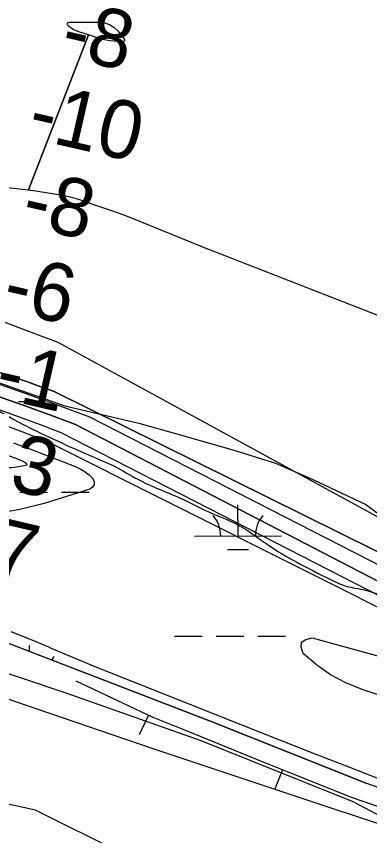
# Model space of a CAD drawing. Extents: x 3329297 to 3367176, y 649250 to 674653.
# Drawn here: x 3335392 to 3335799, y 668266 to 669209 of the extents above; entities that cross this region are included whole.
import ezdxf

# ---------------------------------------------------------------- set-up
doc = ezdxf.new("R2010")
doc.units = 0
for name, color, linetype in [('V-BORW-LINE', 7, 'Continuous'), ('V-RIVR-EDGE', 7, 'Continuous'), ('V-RIVR-RANG', 7, 'Continuous'), ('V-SITE-VEGE', 7, 'Continuous'), ('V-TOPO-DPTH', 7, 'Continuous'), ('V-TOPO-MAJR', 7, 'Continuous'), ('V-TOPO-MINR', 7, 'Continuous'), ('V-TOPO-SHOR', 7, 'Continuous'), ('V-TOPO-WATR', 7, 'Continuous'), ('V-WETL-SWMP', 7, 'Continuous')]:
    doc.layers.add(name, color=color, linetype=linetype)

msp = doc.modelspace()

# ---------------------------------------------------------------- linework, layer by layer
at = {"layer": 'V-BORW-LINE'}
for p, q in [((3335544.42, 668404.26), (3335533.81, 668381.62)), ((3335698.7, 668341.39), (3335689.41, 668318.17))]:
    msp.add_line(p, q, dxfattribs=at)
for points in [[(3333405.59, 668966.14), (3333625.98, 668906.03), (3333861.4, 668870.97), (3334101.83, 668795.84), (3334252.09, 668755.76), (3334382.32, 668740.74), (3334452.45, 668720.7), (3334632.77, 668650.58), (3334808.08, 668630.54), (3334943.32, 668585.46), (3335178.74, 668540.38), (3335298.95, 668480.27), (3335449.22, 668430.19), (3335604.5, 668375.09), (3335779.81, 668304.96), (3335960.13, 668209.79)], [(3335920.06, 668034.48), (3335724.71, 668134.66), (3335514.34, 668244.86), (3335414.16, 668294.95), (3335183.75, 668345.03), (3335008.44, 668405.14), (3334803.07, 668480.27), (3334707.9, 668510.33), (3334612.73, 668545.39), (3334392.34, 668595.48), (3334186.98, 668645.57), (3334021.68, 668685.64), (3333816.32, 668720.7), (3333716.14, 668735.73), (3333590.92, 668765.78), (3333410.6, 668800.84)], [(3335838.56, 668288.63), (3335779.29, 668309.15), (3335678.55, 668349.44), (3335589.9, 668385.71), (3335549.6, 668401.83), (3335461.05, 668443.34)]]:
    msp.add_lwpolyline(points, dxfattribs=at)
at = {"layer": 'V-RIVR-EDGE'}
msp.add_spline([(3333408.67, 669402.25), (3333456.19, 669390.71), (3333480.63, 669386.5), (3333498.44, 669381.9), (3333510.87, 669380.21), (3333522.05, 669375.21), (3333537.79, 669370.2), (3333569.28, 669364.32), (3333591.65, 669358.87), (3333623.12, 669349.68), (3333650.87, 669341.32), (3333676.14, 669332.97), (3333726.26, 669319.16), (3333778.85, 669302.04), (3333791.7, 669299.52), (3333813.65, 669293.25), (3333833.94, 669285.74), (3333853.81, 669277.4), (3333866.25, 669277.37), (3333927.54, 669258.57), (3333978.9, 669241.03), (3334054.7, 669220.12), (3334082.03, 669212.59), (3334104.4, 669205.9), (3334133.39, 669195.06), (3334212.08, 669169.99), (3334258.87, 669154.54), (3334287.45, 669144.94), (3334323.9, 669134.48), (3334362.83, 669121.12), (3334397.62, 669109.43), (3334435.3, 669094.83), (3334441.92, 669091.5), (3334451.86, 669089.82), (3334460.97, 669083.99), (3334464.7, 669082.74), (3334470.5, 669083.56), (3334476.3, 669080.22), (3334476.7, 669076.08), (3334486.64, 669072.74), (3334503.22, 669071.87), (3334523.51, 669067.26), (3334538.42, 669061.42), (3334550.43, 669055.17), (3334564.91, 669046.85), (3334575.68, 669042.68), (3334598.87, 669036.4), (3334626.22, 669030.95), (3334690.85, 669018.77), (3334721.1, 669015.79), (3334733.12, 669015.76), (3334745.12, 669011.17), (3334755.07, 669009.49), (3334769.57, 669008.62), (3334791.12, 669004.42), (3334799.82, 669004.4), (3334813.5, 669004.78), (3334832.55, 668999.76), (3334841.67, 668998.5), (3334844.56, 668994.76), (3334856.98, 668990.17), (3334864.01, 668983.93), (3334870.22, 668977.7), (3334876.83, 668970.23), (3334882.21, 668968.55), (3334894.64, 668965.62), (3334904.17, 668965.6), (3334918.26, 668964.32), (3334926.55, 668963.47), (3334936.07, 668958.47), (3334945.17, 668949.33), (3334956.75, 668941.01), (3334959.65, 668941.42), (3334971.67, 668941.39), (3334983.28, 668941.78), (3334993.22, 668938.85), (3335003.57, 668932.19), (3335011.43, 668925.13), (3335021.77, 668920.13), (3335034.2, 668915.95), (3335054.91, 668911.76), (3335056.98, 668908.85), (3335064.84, 668903.86), (3335073.54, 668900.11), (3335080.99, 668898.01), (3335087.62, 668898), (3335095.08, 668897.98), (3335097.56, 668895.07), (3335105.01, 668888.42), (3335114.11, 668882.18), (3335138.13, 668873), (3335159.66, 668864.25), (3335185.74, 668850.5), (3335195.24, 668838.88), (3335210.97, 668830.13), (3335229.2, 668825.53), (3335249.9, 668817.6), (3335252.37, 668811.38), (3335261.48, 668805.55), (3335272.65, 668798.48), (3335296.26, 668792.62), (3335327.31, 668778.45), (3335359.19, 668761.79), (3335399.34, 668739.72), (3335432.46, 668723.48), (3335466.41, 668708.06), (3335508.64, 668689.3), (3335535.54, 668674.31), (3335583.98, 668653.05), (3335614.62, 668638.06), (3335645.26, 668624.72), (3335682.09, 668600.59), (3335715.2, 668580.61), (3335752.45, 668561.45), (3335771.91, 668553.11), (3335793.87, 668548.5), (3335846.45, 668524.74), (3335870.88, 668514.74), (3335887.86, 668509.31), (3335894.89, 668501), (3335912.68, 668488.11), (3335927.57, 668478.12), (3335958.63, 668466.44), (3335986.78, 668452.69), (3336001.26, 668442.71), (3336018.65, 668434.38), (3336038.94, 668426.86), (3336117.18, 668387.3), (3336184.23, 668349), (3336223.14, 668326.52), (3336257.49, 668305.71), (3336289.35, 668284.49), (3336317.09, 668269.5), (3336332.82, 668261.59), (3336456.59, 668198.69), (3336509.16, 668170.79), (3336541.45, 668152.89), (3336585.74, 668129.99), (3336625.9, 668110.82), (3336652.81, 668097.9), (3336753.39, 668040.04), (3336798.08, 668013.82), (3336819.61, 668001.33), (3336844.03, 667986.76), (3336862.23, 667973.87), (3336893.68, 667952.24), (3336928.03, 667933.09), (3336960.32, 667914.77), (3336990.53, 667894.8), (3337029.42, 667867.76), (3337069.15, 667842.38), (3337101.03, 667829.45), (3337126.7, 667818.2), (3337166.01, 667790.33), (3337200.36, 667767.86), (3337228.49, 667747.49), (3337263.25, 667726.26), (3337288.91, 667709.2), (3337372.51, 667657.19), (3337387.81, 667642.64), (3337413.87, 667621.85), (3337448.63, 667598.56), (3337473.45, 667578.6), (3337509.02, 667550.74), (3337579.37, 667503.32), (3337621.15, 667469.64), (3337664.99, 667430.98), (3337708, 667391.09), (3337739.83, 667359.09), (3337772.91, 667327.1), (3337812.19, 667288.45), (3337827.07, 667271.42), (3337829.54, 667264.37), (3337842.77, 667251.49), (3337873.39, 667227.79), (3337886.2, 667214.9), (3337903.15, 667197.87), (3337949.44, 667144.7), (3337971.36, 667123.51), (3337996.16, 667096.5), (3338024.28, 667069.91), (3338047.02, 667044.57), (3338075.53, 667011.75), (3338104.88, 666976.86), (3338113.55, 666965.24), (3338176.78, 666889.65), (3338206.11, 666850.2), (3338224.29, 666825.28), (3338246.19, 666798.29), (3338263.54, 666774.2), (3338301.95, 666718.57), (3338311.86, 666704.45), (3338327.97, 666683.27), (3338335.39, 666667.92), (3338348.6, 666644.26), (3338362.65, 666627.23), (3338385.38, 666599.41), (3338404.38, 666574.49), (3338412.64, 666562.03), (3338414.69, 666551.25), (3338422.1, 666533), (3338443.14, 666493.98), (3338455.94, 666471.98), (3338475.36, 666449.55), (3338483.22, 666442.9), (3338498.1, 666425.04), (3338521.62, 666381.88), (3338562.49, 666317.53), (3338585.64, 666290.53), (3338600.49, 666260.65), (3338619.87, 666219.99), (3338640.91, 666179.73), (3338652.47, 666165.19), (3338660.72, 666148.59), (3338708.98, 666053.14), (3338735.4, 666007.49), (3338756.45, 665971.37), (3338777.09, 665937.33), (3338810.12, 665887.1), (3338828.67, 665846.43), (3338853.83, 665796.63), (3338873.62, 665751.82), (3338895.07, 665712.81), (3338903.73, 665692.06), (3338916.51, 665665.92), (3338933.84, 665635.2), (3338944.14, 665609.48), (3338956.5, 665578.78), (3338961.85, 665565.5), (3338976.72, 665543.08), (3338984.97, 665527.72), (3338995.29, 665511.12), (3339011.78, 665472.12), (3339026.62, 665438.92), (3339039.81, 665412.78), (3339047.62, 665382.91), (3339085.52, 665289.98), (3339099.52, 665253.88), (3339113.54, 665222.76), (3339126.31, 665192.47), (3339138.67, 665160.53), (3339164.2, 665092.49), (3339180.27, 665055.97), (3339203.74, 664990.84), (3339215.67, 664956.41), (3339231.28, 664897.51), (3339241.14, 664863.5), (3339253.89, 664825.75), (3339262.12, 664798.38), (3339275.29, 664761.87), (3339290.53, 664724.53), (3339306.2, 664692.16), (3339318.96, 664656.48), (3339324.3, 664636.57), (3339336.64, 664597.17), (3339352.32, 664567.7), (3339365.51, 664538.24), (3339372.09, 664519.57), (3339374.1, 664493.04), (3339373.24, 664478.95), (3339373.22, 664471.07), (3339377.31, 664449.92), (3339393.81, 664419.21), (3339410.31, 664384.77), (3339423.47, 664344.95), (3339458.49, 664257.4), (3339470, 664219.24), (3339470.38, 664207.22), (3339477.79, 664185.65), (3339481.06, 664164.92), (3339486.38, 664140.04), (3339490.07, 664124.28), (3339499.57, 664107.26), (3339512.74, 664069.92), (3339523.82, 664028.45), (3339527.48, 663998.18), (3339528.24, 663969.58), (3339525.71, 663951.76), (3339522.38, 663945.55), (3339521.12, 663939.34), (3339523.98, 663925.24), (3339554.12, 663875.01), (3339569.36, 663836.01), (3339574.25, 663803.67), (3339577.08, 663774.24), (3339586.92, 663730.69), (3339599.67, 663691.28), (3339610.34, 663646.91), (3339623.11, 663615.79), (3339630.52, 663595.88), (3339633.84, 663595.87), (3339642.96, 663599.16), (3339642.95, 663594.19), (3339646.2, 663565.99), (3339654.41, 663535.72), (3339664.28, 663503.78), (3339677.03, 663465.2), (3339691.86, 663427.03), (3339697.2, 663406.71), (3339697.16, 663392.2), (3339697.14, 663381.01), (3339704.95, 663354.46), (3339710.68, 663325.43), (3339723.84, 663284.37), (3339738.67, 663247.44), (3339746.07, 663222.55), (3339747.68, 663203.07), (3339746.39, 663183.59), (3339745.49, 663154.58), (3339745.01, 663130.54), (3339742.91, 663119.36), (3339739.57, 663107.34), (3339737.02, 663082.48), (3339735.31, 663062.18), (3339736.91, 663039.79), (3339742.24, 663016.57), (3339743.89, 663011.59), (3339748.03, 663011.58), (3339751.76, 663009.5), (3339753.81, 663002.44), (3339760.02, 662996.63), (3339761.25, 662990.82), (3339763.7, 662975.89), (3339763.23, 662954.76), (3339760.68, 662930.31), (3339757.77, 662927.83), (3339749.07, 662927.43), (3339743.27, 662927.45), (3339738.7, 662924.14), (3339734.95, 662917.94), (3339730.39, 662915.88), (3339727.48, 662912.15), (3339727.05, 662907.59), (3339732.42, 662900.12), (3339737.36, 662884.36), (3339741.88, 662869.42), (3339745.19, 662866.1), (3339748.09, 662867.34), (3339750.6, 662877.28), (3339752.68, 662878.93), (3339754.33, 662875.61), (3339755.55, 662867.73), (3339761.75, 662859.01), (3339764.21, 662850.72), (3339762.54, 662844.09), (3339761.66, 662822.12), (3339758.32, 662812.6), (3339756.63, 662801.83), (3339759.49, 662784), (3339757.41, 662779.44), (3339754.89, 662768.67), (3339755.28, 662757.07), (3339757.75, 662749.6), (3339761.87, 662739.64), (3339755.63, 662730.95), (3339746.46, 662711.08), (3339737.74, 662704.06), (3339732.76, 662703.24), (3339730.27, 662699.93), (3339733.56, 662689.56), (3339736.84, 662677.12), (3339737.24, 662668), (3339731.83, 662659.31), (3339726.4, 662644.4), (3339724.32, 662641.09), (3339729.69, 662633.2), (3339729.67, 662627.4), (3339727.18, 662625.33), (3339721.8, 662625.76), (3339721.77, 662615.4), (3339722.97, 662597.16), (3339722.88, 662560.68), (3339725.3, 662535.39), (3339725.27, 662520.47), (3339726.84, 662486.48), (3339724.3, 662463.27), (3339713.04, 662438.43), (3339703.87, 662416.9), (3339699.66, 662391.63), (3339692.89, 662333.2), (3339688.24, 662297.98), (3339687.35, 662274.36), (3339683.58, 662256.13), (3339676.08, 662239.99), (3339666.07, 662216.8), (3339659.8, 662192.78), (3339656.84, 662171.64), (3339654.66, 662126.06), (3339650.43, 662090.84), (3339644.54, 662058.52), (3339643.67, 662039.46), (3339638.22, 662015.43), (3339634.45, 661998.44), (3339628.58, 661971.93), (3339618.98, 661945.84), (3339616.46, 661933), (3339617.23, 661907.3), (3339619.63, 661874.97), (3339617.1, 661854.66), (3339612.93, 661845.55), (3339610.83, 661836.44), (3339609.99, 661829.81), (3339609.97, 661820.28), (3339609.94, 661810.74), (3339603.71, 661804.13), (3339600.8, 661799.58), (3339598.69, 661785.07), (3339594.93, 661775.55), (3339590.33, 661759.4), (3339588.63, 661741.16), (3339585.71, 661733.3), (3339580.72, 661727.51), (3339574.08, 661723.79), (3339572.82, 661715.92), (3339571.93, 661693.54), (3339563.96, 661655.01), (3339553.91, 661613.59), (3339540.55, 661574.66), (3339527.6, 661533.66), (3339508.45, 661497.23), (3339490.11, 661455.83), (3339486.77, 661446.72), (3339487.15, 661432.62), (3339486.27, 661412.32), (3339484.59, 661404.03), (3339476.69, 661391.62), (3339467.95, 661378.79), (3339452.99, 661365.15), (3339446.77, 661363.5), (3339440.97, 661363.1), (3339433.9, 661354.83), (3339423.52, 661346.15), (3339398.21, 661334.61), (3339381.19, 661326.78), (3339369.99, 661319.76), (3339357.51, 661305.28), (3339344.6, 661280.03), (3339332.97, 661269.7), (3339320.94, 661263.51), (3339313.89, 661263.11), (3339310.17, 661266.02), (3339308.11, 661271.83), (3339302.75, 661282.21), (3339298.61, 661286.36), (3339290.74, 661288.87), (3339284.94, 661288.88), (3339274.98, 661285.59), (3339261.28, 661273.19), (3339255.46, 661266.57), (3339248.82, 661265.76), (3339234.73, 661264.55), (3339224.36, 661264.16), (3339216.48, 661259.21), (3339211.9, 661252.17), (3339209.4, 661248.45), (3339211.04, 661240.57), (3339215.57, 661229.37), (3339215.52, 661208.23), (3339213.41, 661191.24), (3339208.83, 661185.04), (3339198.85, 661169.31), (3339190.95, 661161.87), (3339179.34, 661161.07), (3339154.49, 661165.69), (3339127.97, 661171.14), (3339111.41, 661176.16), (3339105.19, 661176.17), (3339096.89, 661174.12), (3339090.66, 661168.75), (3339085.66, 661157.16), (3339071.95, 661143.1), (3339054.92, 661129.88), (3339020.08, 661118.77), (3338993.53, 661110.13), (3338978.58, 661099.81), (3338965.29, 661086.16), (3338953.63, 661064.64), (3338937.4, 661038.98)], degree=3, dxfattribs=at)
at = {"layer": 'V-SITE-VEGE'}
for p, q in [((3335359.91, 668791.55), (3335447.88, 668760.67)), ((3335447.88, 668760.67), (3335533.32, 668740.7)), ((3335533.32, 668740.7), (3335572.69, 668729.51)), ((3335572.69, 668729.51), (3335641.58, 668710.19)), ((3335641.58, 668710.19), (3335690.83, 668694.88)), ((3335690.83, 668694.88), (3335733.58, 668675.76)), ((3335733.58, 668675.76), (3335794.84, 668646.89)), ((3335794.84, 668646.89), (3335810.33, 668635.6)), ((3335614.81, 668397.97), (3335326.72, 668508.62)), ((3335795.7, 668325.62), (3335614.81, 668397.97)), ((3335947.99, 668271.84), (3335795.7, 668325.62))]:
    msp.add_line(p, q, dxfattribs=at)
at = {"layer": 'V-TOPO-DPTH'}
for points in [[(3335406.32, 669009.44), (3335475.25, 669188.18), (3335464.22, 669191.72), (3335460.91, 669193), (3335457.73, 669194.51), (3335454.74, 669196.37), (3335451.88, 669198.47), (3335451.18, 669200), (3335451.11, 669201.3), (3335452, 669202.26), (3335453.52, 669202.98), (3335487.67, 669202.79), (3335493.79, 669201.92), (3335499.46, 669200.1), (3335504.45, 669196.86), (3335508.99, 669192.67), (3335516.38, 669183.72), (3335516.85, 669182.59)], [(3335516.85, 669182.59), (3335516.8, 669181.99), (3335516.61, 669181.38), (3335516.2, 669180.88), (3335515.73, 669180.5), (3335515.16, 669180.31), (3335514.52, 669180.24), (3335500.06, 669181.27), (3335497.95, 669181.5), (3335493.8, 669182.3), (3335491.76, 669182.88), (3335464.22, 669191.72), (3335460.91, 669193), (3335457.73, 669194.51), (3335454.74, 669196.37), (3335451.88, 669198.47), (3335451.18, 669200), (3335451.11, 669201.3), (3335452, 669202.26), (3335453.52, 669202.98), (3335487.67, 669202.79), (3335493.79, 669201.92), (3335499.46, 669200.1), (3335504.45, 669196.86), (3335508.99, 669192.67), (3335516.38, 669183.72), (3335516.85, 669182.59)], [(3335516.85, 669182.59), (3335516.8, 669181.99), (3335516.61, 669181.38), (3335516.2, 669180.88), (3335515.73, 669180.5), (3335515.16, 669180.31), (3335514.52, 669180.24), (3335500.06, 669181.27), (3335497.95, 669181.5), (3335493.8, 669182.3), (3335491.76, 669182.88), (3335478.61, 669187.1), (3335475.25, 669188.18), (3335406.32, 669009.44), (3335408.76, 669009.09)], [(3334833.98, 669093.47), (3334892.67, 669080.62), (3334951.78, 669069.86), (3335011.16, 669060.5), (3335304.54, 669019.62), (3335318.54, 669017.83), (3335332.56, 669016.28), (3335346.61, 669015.05), (3335360.68, 669014.05), (3335374.74, 669013.01), (3335388.78, 669011.69), (3335402.77, 669009.95), (3335406.32, 669009.44)], [(3335388.78, 669011.69), (3335402.77, 669009.95), (3335416.73, 669007.94), (3335443.06, 669003.74), (3335448.64, 669002.7), (3335454.18, 669001.48), (3335459.65, 668999.99), (3335465.07, 668998.31), (3335484.55, 668991.76), (3335499.63, 668986.51), (3335514.63, 668981.06), (3335529.51, 668975.32), (3335544.32, 668969.37), (3335552.24, 668966.1), (3335570.97, 668958.43), (3335589.73, 668950.83), (3335608.54, 668943.34), (3335627.38, 668935.92), (3335816.38, 668862.21)], [(3335408.76, 669009.09), (3335416.73, 669007.94), (3335443.06, 669003.74), (3335448.64, 669002.7), (3335454.18, 669001.48), (3335459.65, 668999.99), (3335465.07, 668998.31), (3335484.55, 668991.76), (3335499.63, 668986.51), (3335514.63, 668981.06), (3335529.51, 668975.32), (3335544.32, 668969.37), (3335552.24, 668966.1), (3335570.97, 668958.43), (3335589.73, 668950.83), (3335608.54, 668943.34), (3335627.38, 668935.92), (3335816.38, 668862.21)], [(3335988.52, 668465.51), (3335460.22, 668739.37), (3335429.52, 668750.72), (3335398.75, 668761.9), (3335367.89, 668772.81), (3335336.97, 668783.54), (3335266.6, 668807.62), (3335200.46, 668830.31), (3335134.35, 668853.07), (3335068.27, 668875.93), (3335002.21, 668898.86), (3334694.44, 669005.96)], [(3335969.71, 668512.48), (3335435.83, 668777.24), (3335420.37, 668782.81), (3335404.89, 668788.3), (3335389.36, 668793.66), (3335373.8, 668798.94), (3335358.24, 668804.21), (3335342.7, 668809.56), (3335327.21, 668815.02), (3335311.74, 668820.56), (3335052.57, 668914.45), (3334993.29, 668936.04), (3334934.05, 668957.77), (3334874.89, 668979.7), (3334815.79, 669001.77)], [(3334815.79, 669001.77), (3334874.89, 668979.7), (3334934.05, 668957.77), (3334993.29, 668936.04), (3335052.57, 668914.45), (3335311.74, 668820.56), (3335327.21, 668815.02), (3335342.7, 668809.56), (3335358.24, 668804.21), (3335373.8, 668798.94), (3335389.36, 668793.66), (3335404.89, 668788.3), (3335420.37, 668782.81), (3335435.83, 668777.24), (3335969.71, 668512.48)]]:
    msp.add_lwpolyline(points, dxfattribs=at)
at = {"layer": 'V-TOPO-MAJR'}
for points in [[(3335388.71, 668718.3), (3335398.27, 668714.71), (3335407.8, 668711.06), (3335460.97, 668690.42), (3335466.34, 668687.89), (3335471.39, 668684.9), (3335475.97, 668681.23), (3335480.24, 668677.11), (3335481.78, 668673.32), (3335481.94, 668669.91), (3335480.05, 668667.07), (3335476.79, 668664.6), (3335424.36, 668648.4), (3335396.29, 668641.38), (3335367.96, 668636.43)], [(3335959.19, 668377.6), (3335790.54, 668433.78), (3335771.87, 668441.47), (3335754.15, 668450.73), (3335737.87, 668462.32), (3335722.54, 668475.47), (3335720.28, 668482.74), (3335720.79, 668488.41), (3335725.45, 668491.68), (3335732.87, 668493.36), (3336010.96, 668416.9)]]:
    msp.add_lwpolyline(points, dxfattribs=at)
at = {"layer": 'V-TOPO-MINR'}
for points in [[(3335516.85, 669182.59), (3335516.8, 669181.99), (3335516.61, 669181.38), (3335516.2, 669180.88), (3335515.73, 669180.5), (3335515.16, 669180.31), (3335514.52, 669180.24), (3335500.06, 669181.27), (3335497.95, 669181.5), (3335493.8, 669182.3), (3335491.76, 669182.88), (3335464.22, 669191.72), (3335460.91, 669193), (3335457.73, 669194.51), (3335454.74, 669196.37), (3335451.88, 669198.47), (3335451.18, 669200), (3335451.11, 669201.3), (3335452, 669202.26), (3335453.52, 669202.98), (3335487.67, 669202.79), (3335493.79, 669201.92), (3335499.46, 669200.1), (3335504.45, 669196.86), (3335508.99, 669192.67), (3335516.38, 669183.72), (3335516.85, 669182.59)], [(3334686.61, 669085.71), (3334892.54, 669022.67), (3334980.78, 668994.94), (3335068.74, 668966.35), (3335156.26, 668936.47), (3335243.5, 668905.73), (3335372.2, 668859.32), (3335394.84, 668851.06), (3335417.45, 668842.7), (3335440, 668834.19), (3336036.09, 668508.6)], [(3334698.06, 669021.82), (3335157.18, 668859.82), (3335197.9, 668845.55), (3335238.64, 668831.37), (3335279.45, 668817.35), (3335320.29, 668803.44), (3335326.96, 668801.18), (3335364.43, 668788.32), (3335401.83, 668775.24), (3335439.12, 668761.86), (3335476.33, 668748.27), (3336005.78, 668476.75)], [(3335388.78, 669011.69), (3335402.77, 669009.95), (3335416.73, 669007.94), (3335443.06, 669003.74), (3335448.64, 669002.7), (3335454.18, 669001.48), (3335459.65, 668999.99), (3335465.07, 668998.31), (3335484.55, 668991.76), (3335499.63, 668986.51), (3335514.63, 668981.06), (3335529.51, 668975.32), (3335544.32, 668969.37), (3335552.24, 668966.1), (3335570.97, 668958.43), (3335589.73, 668950.83), (3335608.54, 668943.34), (3335627.38, 668935.92), (3335816.38, 668862.21)], [(3334694.44, 669005.96), (3335002.21, 668898.86), (3335068.27, 668875.93), (3335134.35, 668853.07), (3335200.46, 668830.31), (3335266.6, 668807.62), (3335336.97, 668783.54), (3335367.89, 668772.81), (3335398.75, 668761.9), (3335429.52, 668750.72), (3335460.22, 668739.37), (3335988.52, 668465.51)], [(3334675.96, 668996.36), (3334846.83, 668937.63), (3334938.33, 668906.15), (3335029.82, 668874.64), (3335121.29, 668843.09), (3335212.75, 668811.51), (3335347.42, 668764.97), (3335371.5, 668756.53), (3335395.54, 668747.94), (3335419.49, 668739.13), (3335443.39, 668730.19), (3335997.21, 668446.39)], [(3334773.41, 668948.19), (3334849.29, 668922.29), (3334925.13, 668896.27), (3335000.9, 668870.07), (3335076.63, 668843.76), (3335358.27, 668745.52), (3335375.25, 668739.51), (3335392.19, 668733.39), (3335409.07, 668727.12), (3335425.91, 668720.74), (3336004.74, 668430.31)], [(3334765.56, 668922.61), (3335381.1, 668704.16), (3335385.12, 668702.7), (3335389.12, 668701.17), (3335400.02, 668696.89), (3335401.13, 668696.36), (3335403.99, 668694.13), (3335404.27, 668693.4), (3335404.27, 668692.77), (3335403.87, 668692.27), (3335403.21, 668691.86), (3335392.3, 668689.97), (3335387.05, 668689.39), (3335381.8, 668689.27), (3335376.59, 668689.81), (3335371.39, 668690.79), (3335265.47, 668717.91), (3335207.38, 668733.01), (3335149.37, 668748.38), (3335091.47, 668764.16), (3335033.64, 668780.21), (3334633.27, 668892.88)], [(3335944.23, 668234.18), (3335594.8, 668350.64), (3335549.75, 668365.72), (3335504.74, 668380.9), (3335459.77, 668396.22), (3335414.84, 668411.62), (3335360.23, 668430.43), (3335342.62, 668436.49), (3335324.99, 668442.52), (3335307.36, 668448.52), (3335289.72, 668454.51), (3334969.72, 668562.75), (3334898.4, 668586.32), (3334826.87, 668609.22)], [(3335824.17, 668325.38), (3335776.46, 668343.93), (3335728.82, 668362.61), (3335681.21, 668381.4), (3335499.48, 668453.39), (3335482.91, 668460.05), (3335466.4, 668466.83), (3335449.95, 668473.79), (3335433.56, 668480.86), (3335429.46, 668482.66), (3335415.09, 668488.77), (3335400.65, 668494.7), (3335386.09, 668500.33)]]:
    msp.add_lwpolyline(points, dxfattribs=at)
at = {"layer": 'V-TOPO-SHOR'}
for points in [[(3333409.01, 669023.29), (3333471.65, 669022.05), (3333549.41, 669013.14), (3333777.26, 668955.26), (3334046.33, 668861.19), (3334305.48, 668791.68), (3334649.14, 668691.72), (3335006.81, 668589.02), (3335326.72, 668508.62), (3335614.81, 668397.97), (3335795.7, 668325.62)], [(3335947.99, 668271.84), (3335795.7, 668325.62)]]:
    msp.add_lwpolyline(points, dxfattribs=at)
at = {"layer": 'V-TOPO-WATR'}
msp.add_lwpolyline([(3334815.79, 669001.77), (3334874.89, 668979.7), (3334934.05, 668957.77), (3334993.29, 668936.04), (3335052.57, 668914.45), (3335311.74, 668820.56), (3335327.21, 668815.02), (3335342.7, 668809.56), (3335358.24, 668804.21), (3335373.8, 668798.94), (3335389.36, 668793.66), (3335404.89, 668788.3), (3335420.37, 668782.81), (3335435.83, 668777.24), (3335969.71, 668512.48)], dxfattribs=at)
at = {"layer": 'V-WETL-SWMP'}
for p, q in [((3335359.9, 668791.54), (3335447.88, 668760.67)), ((3335394.74, 668765.68), (3335418.74, 668765.72)), ((3335447.88, 668760.67), (3335533.32, 668740.7)), ((3335533.32, 668740.7), (3335572.69, 668729.51)), ((3335572.69, 668729.51), (3335641.58, 668710.18)), ((3335641.58, 668710.18), (3335690.83, 668694.88)), ((3335690.83, 668694.88), (3335733.58, 668675.76)), ((3335733.58, 668675.76), (3335794.84, 668646.89)), ((3335396.09, 668661.04), (3335428.09, 668661.1)), ((3335444.09, 668661.13), (3335476.09, 668661.19)), ((3335647.5, 668610.77), (3335647.44, 668646.77)), ((3335794.84, 668646.89), (3335810.33, 668635.6)), ((3335597.5, 668610.68), (3335697.5, 668610.87)), ((3335635.53, 668595.32), (3335659.53, 668595.36)), ((3335614.81, 668397.97), (3335326.72, 668508.62)), ((3335574.31, 668495.2), (3335606.31, 668495.26)), ((3335622.31, 668495.29), (3335654.31, 668495.35)), ((3335670.31, 668495.38), (3335702.31, 668495.44)), ((3335407.28, 668477.68), (3335407.27, 668484.46)), ((3335795.7, 668325.62), (3335614.81, 668397.97)), ((3335947.99, 668271.84), (3335795.7, 668325.62))]:
    msp.add_line(p, q, dxfattribs=at)
for centre, start, end in [((3335592.26, 668611.14), 359.33648, 40.88014), ((3335702.75, 668611.35), 139.33648, 180.88013), ((3335462.58, 668449.04), 139.33648, 147.68335)]:
    msp.add_arc(centre, 35.25, start, end, dxfattribs=at)

# ---------------------------------------------------------------- texts
at = {"layer": 'V-RIVR-RANG'}
for s, rotation, p in [('-8', 347.12783, (3335440.7, 669164.17)), ('-10', 347.12783, (3335403.01, 669070.2)), ('-8', 347.12783, (3335395.66, 668969.3)), ('-6', 347.12783, (3335373.66, 668871.75)), ('-1', 347.12783, (3335364.77, 668771.21)), ('33.3', 346.84833, (3335260.96, 668692.95)), ('26.7', 346.84833, (3335238.44, 668595.52))]:
    msp.add_text(s, height=67, rotation=rotation, dxfattribs=at).set_placement(p)

doc.saveas('drawing.dxf')
